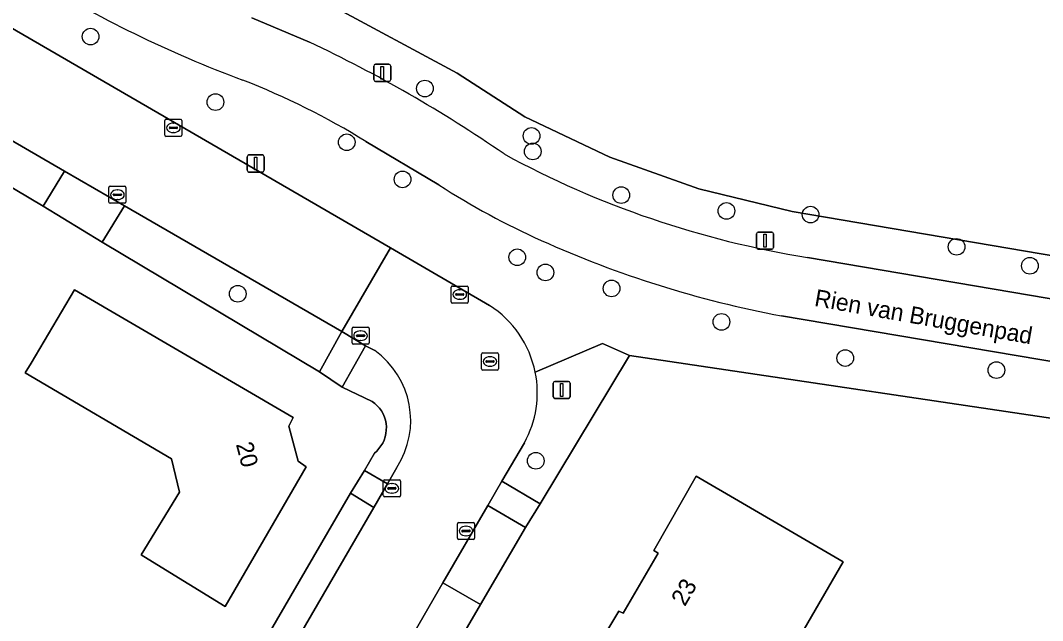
# Model space of a CAD drawing. Extents: x 157320 to 158835, y 386650 to 388491.
# Drawn here: x 158363 to 158423, y 387209.5 to 387244.7 of the extents above; entities that cross this region are included whole.
import ezdxf

# ---------------------------------------------------------------- set-up
doc = ezdxf.new("R2010")
doc.units = 0
for name, color, linetype in [('IMGEO_Berm_groen', 7, 'Continuous'), ('IMGEO_Boom', 7, 'Continuous'), ('IMGEO_Erf', 7, 'Continuous'), ('IMGEO_Fietspad_gesloten', 7, 'Continuous'), ('IMGEO_Hek', 7, 'Continuous'), ('IMGEO_Kolk', 7, 'Continuous'), ('IMGEO_Lichtmast', 7, 'Continuous'), ('IMGEO_Loofbos', 7, 'Continuous'), ('IMGEO_Openbare_ruimte_label', 7, 'Continuous'), ('IMGEO_Pand', 7, 'Continuous'), ('IMGEO_Pand_nummerreeks', 7, 'Continuous'), ('IMGEO_Rijbaan_lokaal_gesloten', 7, 'Continuous'), ('IMGEO_Rioolput', 7, 'Continuous'), ('IMGEO_Voetpad_open', 7, 'Continuous')]:
    doc.layers.add(name, color=color, linetype=linetype)

msp = doc.modelspace()

# ---------------------------------------------------------------- linework, layer by layer
at = {"layer": 'IMGEO_Berm_groen'}
for points in [[(158434.661, 387229.03), (158408.308, 387233.505), (158402.82, 387234.832), (158397.593, 387236.692), (158392.614, 387239.076), (158388.647, 387241.639), (158381.147, 387245.653), (158373.733, 387248.811), (158367.111, 387252.243), (158336.402, 387271.692), (158331.247, 387274.949), (158329.384, 387273.169), (158330.82, 387272.268), (158365.644, 387250.213), (158366.005, 387250)], [(158329.757, 387263.277), (158330.401, 387262.903), (158352.634, 387250), (158384.722, 387231.377), (158390.541, 387228)], [(158376.591, 387244.882), (158379.967, 387243.449)], [(158387.57, 387235.071), (158383.284, 387237.62)], [(158409.209, 387230.816), (158434.227, 387226.568), (158463.924, 387221.129), (158465.241, 387223.343), (158463.465, 387223.755), (158434.661, 387229.03)], [(158429.792, 387223.643), (158407.676, 387227.388)], [(158383.814, 387225.347), (158383.262, 387225.636), (158381.89, 387223.209), (158383.645, 387222.363), (158383.803, 387222.245), (158383.948, 387222.111), (158384.078, 387221.963), (158384.192, 387221.802), (158384.289, 387221.631), (158384.367, 387221.449), (158384.426, 387221.261), (158384.464, 387221.068), (158384.482, 387220.871), (158384.48, 387220.674), (158384.457, 387220.478), (158384.414, 387220.286), (158384.351, 387220.099), (158384.268, 387219.92), (158384.168, 387219.75), (158384.05, 387219.592), (158383.916, 387219.447), (158383.784, 387219.33), (158383.192, 387218.305), (158384.54, 387217.528), (158385.105, 387218.493)], [(158398.75, 387225.065), (158397.168, 387225.754), (158393.222, 387224.08)], [(158393.222, 387224.08), (158397.168, 387225.754), (158398.75, 387225.065), (158427.418, 387220.789), (158461.527, 387213.927), (158463.694, 387212.46), (158465.879, 387214.758)], [(158392.593, 387219.939), (158391.254, 387217.679), (158393.511, 387216.352), (158398.75, 387225.065)], [(158383.752, 387216.141), (158382.376, 387216.979), (158361.487, 387181.06)], [(158362.64, 387179.793), (158383.752, 387216.141)]]:
    msp.add_lwpolyline(points, dxfattribs=at)
for points in [[(158350.622, 387244.568), (158349.434, 387242.688), (158364.343, 387233.817), (158365.597, 387235.885)], [(158369.105, 387233.851), (158367.804, 387231.717), (158380.563, 387224.11), (158381.872, 387226.467)], [(158392.655, 387214.963), (158390.434, 387216.253), (158387.804, 387211.718), (158390.012, 387210.446)]]:
    msp.add_lwpolyline(points, close=True, dxfattribs=at)
for centre, radius, start, end in [((158400.394, 387306.813), 69.956, 238.30765, 249.64166), ((158345.832, 387170.766), 80.299, 55.43311, 64.84299), ((158359.486, 387198.969), 45.39, 58.37816, 68.58692), ((158417.95, 387285.63), 55.507, 241.41322, 260.9392), ((158412.116, 387273.167), 45.319, 237.20529, 245.8418), ((158419.043, 387288.275), 61.939, 245.71484, 259.42501), ((158387.249, 387222.872), 6.094, 11.43683, 57.30185), ((158380.835, 387221.237), 5.076, 327.27394, 54.06025), ((158387.242, 387222.87), 6.101, 331.28845, 11.43763)]:
    msp.add_arc(centre, radius, start, end, dxfattribs=at)
at = {"layer": 'IMGEO_Boom'}
for centre in [(158367.126, 387243.774), (158386.747, 387240.73), (158374.453, 387239.932), (158382.154, 387237.573), (158393.003, 387237.944), (158393.075, 387237.037), (158385.431, 387235.396), (158398.273, 387234.472), (158404.445, 387233.545), (158409.383, 387233.329), (158417.955, 387231.437), (158392.166, 387230.824), (158422.254, 387230.325), (158393.816, 387229.934), (158375.759, 387228.679), (158397.705, 387228.995), (158404.15, 387227.031), (158411.416, 387224.907), (158420.286, 387224.201), (158393.252, 387218.878)]:
    msp.add_circle(centre, 0.489, dxfattribs=at)
at = {"layer": 'IMGEO_Erf'}
for points in [[(158384.48, 387220.674), (158384.482, 387220.871), (158384.464, 387221.068), (158384.426, 387221.261), (158384.367, 387221.449), (158384.289, 387221.631), (158384.192, 387221.802), (158384.078, 387221.963), (158383.948, 387222.111), (158383.803, 387222.245), (158383.645, 387222.363), (158381.89, 387223.209), (158380.563, 387224.11), (158367.804, 387231.717), (158364.343, 387233.817), (158349.434, 387242.688)], [(158427.418, 387220.789), (158398.75, 387225.065), (158393.511, 387216.352), (158392.655, 387214.963), (158390.012, 387210.446), (158386.925, 387205.141)], [(158361.487, 387181.06), (158382.376, 387216.979), (158383.192, 387218.305), (158383.784, 387219.33), (158383.916, 387219.447), (158384.05, 387219.592), (158384.168, 387219.75), (158384.268, 387219.92), (158384.351, 387220.099), (158384.414, 387220.286), (158384.457, 387220.478), (158384.48, 387220.674)]]:
    msp.add_lwpolyline(points, dxfattribs=at)
for points in [[(158370.089, 387213.35), (158372.342, 387217.029), (158371.869, 387218.986), (158363.288, 387224.034), (158363.627, 387224.606), (158366.174, 387228.908), (158379.012, 387221.415), (158378.762, 387220.906), (158379.297, 387218.851), (158379.776, 387218.53), (158375.017, 387210.332), (158370.753, 387212.943)], [(158404.603, 387196.051), (158396.262, 387200.883), (158391.935, 387203.389), (158394.043, 387207.023), (158394.812, 387206.577), (158395.558, 387207.864), (158396.488, 387207.32), (158398.119, 387210.055), (158398.374, 387209.929), (158400.437, 387213.451), (158400.18, 387213.605), (158402.675, 387217.974), (158411.294, 387212.957), (158408.788, 387208.631), (158405.131, 387202.318), (158407.454, 387200.973)]]:
    msp.add_lwpolyline(points, close=True, dxfattribs=at)
at = {"layer": 'IMGEO_Fietspad_gesloten'}
for points in [[(158379.967, 387243.449), (158376.591, 387244.882)], [(158383.284, 387237.62), (158387.57, 387235.071)], [(158407.676, 387227.388), (158429.792, 387223.643), (158463.182, 387217.387), (158463.887, 387220.83), (158463.924, 387221.129), (158434.227, 387226.568), (158409.209, 387230.816)]]:
    msp.add_lwpolyline(points, dxfattribs=at)
for centre, radius, start, end in [((158400.394, 387306.813), 69.956, 238.30765, 249.64166), ((158345.832, 387170.766), 80.299, 55.43311, 64.84299), ((158359.486, 387198.969), 45.39, 58.37816, 68.58692), ((158417.95, 387285.63), 55.507, 241.41322, 260.9392), ((158412.116, 387273.167), 45.319, 237.20529, 245.8418), ((158419.043, 387288.275), 61.939, 245.71484, 259.42501)]:
    msp.add_arc(centre, radius, start, end, dxfattribs=at)
at = {"layer": 'IMGEO_Hek'}
msp.add_lwpolyline([(158427.418, 387220.789), (158398.75, 387225.065)], dxfattribs=at)
at = {"layer": 'IMGEO_Kolk'}
for p, q in [((158371.483, 387237.995), (158371.483, 387238.847)), ((158371.558, 387238.921), (158372.41, 387238.921)), ((158371.971, 387238.701), (158371.996, 387238.701)), ((158372.484, 387238.847), (158372.484, 387237.995)), ((158371.742, 387238.415), (158371.742, 387238.427)), ((158372.18, 387238.378), (158371.782, 387238.378)), ((158371.785, 387238.464), (158372.183, 387238.464)), ((158371.994, 387238.141), (158371.969, 387238.141)), ((158372.226, 387238.427), (158372.226, 387238.415)), ((158372.41, 387237.921), (158371.558, 387237.921)), ((158368.274, 387234.994), (158369.126, 387234.994)), ((158368.199, 387234.068), (158368.199, 387234.92)), ((158368.458, 387234.488), (158368.458, 387234.5)), ((158368.896, 387234.451), (158368.498, 387234.451)), ((158368.501, 387234.537), (158368.899, 387234.537)), ((158368.687, 387234.774), (158368.712, 387234.774)), ((158368.942, 387234.5), (158368.942, 387234.488)), ((158369.2, 387234.92), (158369.2, 387234.068)), ((158369.126, 387233.994), (158368.274, 387233.994)), ((158368.71, 387234.214), (158368.685, 387234.214)), ((158388.289, 387228.212), (158388.289, 387229.064)), ((158388.364, 387229.138), (158389.216, 387229.138)), ((158389.29, 387229.064), (158389.29, 387228.212)), ((158388.548, 387228.632), (158388.548, 387228.644)), ((158388.986, 387228.595), (158388.588, 387228.595)), ((158388.591, 387228.681), (158388.989, 387228.681)), ((158388.8, 387228.358), (158388.775, 387228.358)), ((158388.777, 387228.918), (158388.802, 387228.918)), ((158389.032, 387228.644), (158389.032, 387228.632)), ((158389.216, 387228.138), (158388.364, 387228.138)), ((158382.47, 387225.796), (158382.47, 387226.648)), ((158382.545, 387226.722), (158383.397, 387226.722)), ((158383.471, 387226.648), (158383.471, 387225.796)), ((158382.729, 387226.216), (158382.729, 387226.228)), ((158383.167, 387226.179), (158382.769, 387226.179)), ((158382.772, 387226.265), (158383.17, 387226.265)), ((158382.981, 387225.942), (158382.956, 387225.942)), ((158382.958, 387226.502), (158382.983, 387226.502)), ((158383.213, 387226.228), (158383.213, 387226.216)), ((158383.397, 387225.722), (158382.545, 387225.722)), ((158384.305, 387216.835), (158384.305, 387217.687)), ((158384.38, 387217.761), (158385.232, 387217.761)), ((158384.793, 387217.541), (158384.818, 387217.541)), ((158385.306, 387217.687), (158385.306, 387216.835)), ((158384.564, 387217.255), (158384.564, 387217.267)), ((158385.002, 387217.218), (158384.604, 387217.218)), ((158384.607, 387217.304), (158385.005, 387217.304)), ((158384.816, 387216.981), (158384.791, 387216.981)), ((158385.048, 387217.267), (158385.048, 387217.255)), ((158385.232, 387216.761), (158384.38, 387216.761)), ((158388.657, 387214.333), (158388.657, 387215.185)), ((158388.732, 387215.259), (158389.584, 387215.259)), ((158389.658, 387215.185), (158389.658, 387214.333)), ((158388.916, 387214.753), (158388.916, 387214.765)), ((158389.354, 387214.716), (158388.956, 387214.716)), ((158388.959, 387214.802), (158389.357, 387214.802)), ((158389.145, 387215.039), (158389.17, 387215.039)), ((158389.4, 387214.765), (158389.4, 387214.753)), ((158389.584, 387214.259), (158388.732, 387214.259)), ((158389.168, 387214.479), (158389.143, 387214.479))]:
    msp.add_line(p, q, dxfattribs=at)
for points in [[(158371.483, 387237.995), (158371.483, 387238.847)], [(158371.558, 387238.921), (158372.41, 387238.921)], [(158372.484, 387238.847), (158372.484, 387237.995)], [(158372.41, 387237.921), (158371.558, 387237.921)], [(158368.274, 387234.994), (158369.126, 387234.994)], [(158368.199, 387234.068), (158368.199, 387234.92)], [(158369.2, 387234.92), (158369.2, 387234.068)], [(158369.126, 387233.994), (158368.274, 387233.994)], [(158388.289, 387228.212), (158388.289, 387229.064)], [(158388.364, 387229.138), (158389.216, 387229.138)], [(158389.29, 387229.064), (158389.29, 387228.212)], [(158389.216, 387228.138), (158388.364, 387228.138)], [(158382.47, 387225.796), (158382.47, 387226.648)], [(158382.545, 387226.722), (158383.397, 387226.722)], [(158383.471, 387226.648), (158383.471, 387225.796)], [(158383.397, 387225.722), (158382.545, 387225.722)], [(158384.305, 387216.835), (158384.305, 387217.687)], [(158384.38, 387217.761), (158385.232, 387217.761)], [(158385.306, 387217.687), (158385.306, 387216.835)], [(158385.232, 387216.761), (158384.38, 387216.761)], [(158388.657, 387214.333), (158388.657, 387215.185)], [(158388.732, 387215.259), (158389.584, 387215.259)], [(158389.658, 387215.185), (158389.658, 387214.333)], [(158389.584, 387214.259), (158388.732, 387214.259)]]:
    msp.add_lwpolyline(points, dxfattribs=at)
for centre, radius, start, end in [((158371.56, 387238.845), 0.0765, 91.55205, 178.44795), ((158371.56, 387238.845), 0.0765, 91.55205, 178.44795), ((158372.408, 387238.845), 0.0765, 1.55205, 88.44795), ((158372.408, 387238.845), 0.0765, 1.55205, 88.44795), ((158371.56, 387237.997), 0.0765, 181.55205, 268.44795), ((158371.56, 387237.997), 0.0765, 181.55205, 268.44795), ((158371.782, 387238.424), 0.0403, 85.87752, 175.75265), ((158371.779, 387238.414), 0.0366, 178.93798, 274.71019), ((158372.183, 387238.421), 0.043, 264.86636, 352.45326), ((158372.187, 387238.426), 0.0386, 1.73085, 96.63898), ((158372.408, 387237.997), 0.0765, 271.55205, 358.44795), ((158372.408, 387237.997), 0.0765, 271.55205, 358.44795), ((158368.276, 387234.918), 0.0765, 91.55205, 178.44795), ((158368.276, 387234.918), 0.0765, 91.55205, 178.44795), ((158369.124, 387234.918), 0.0765, 1.55205, 88.44795), ((158369.124, 387234.918), 0.0765, 1.55205, 88.44795), ((158368.498, 387234.497), 0.0403, 85.87752, 175.75265), ((158368.495, 387234.487), 0.0366, 178.93798, 274.71019), ((158368.899, 387234.494), 0.043, 264.86636, 352.45326), ((158368.903, 387234.499), 0.0386, 1.73085, 96.63898), ((158368.276, 387234.07), 0.0765, 181.55205, 268.44795), ((158368.276, 387234.07), 0.0765, 181.55205, 268.44795), ((158369.124, 387234.07), 0.0765, 271.55205, 358.44795), ((158369.124, 387234.07), 0.0765, 271.55205, 358.44795), ((158388.366, 387229.062), 0.0765, 91.55205, 178.44795), ((158388.366, 387229.062), 0.0765, 91.55205, 178.44795), ((158389.214, 387229.062), 0.0765, 1.55205, 88.44795), ((158389.214, 387229.062), 0.0765, 1.55205, 88.44795), ((158388.588, 387228.641), 0.0403, 85.87752, 175.75265), ((158388.585, 387228.631), 0.0366, 178.93798, 274.71019), ((158388.989, 387228.638), 0.043, 264.86636, 352.45326), ((158388.993, 387228.643), 0.0386, 1.73085, 96.63898), ((158388.366, 387228.214), 0.0765, 181.55205, 268.44795), ((158388.366, 387228.214), 0.0765, 181.55205, 268.44795), ((158389.214, 387228.214), 0.0765, 271.55205, 358.44795), ((158389.214, 387228.214), 0.0765, 271.55205, 358.44795), ((158382.547, 387226.646), 0.0765, 91.55205, 178.44795), ((158382.547, 387226.646), 0.0765, 91.55205, 178.44795), ((158383.395, 387226.646), 0.0765, 1.55205, 88.44795), ((158383.395, 387226.646), 0.0765, 1.55205, 88.44795), ((158382.769, 387226.225), 0.0403, 85.87752, 175.75265), ((158382.766, 387226.215), 0.0366, 178.93798, 274.71019), ((158383.17, 387226.222), 0.043, 264.86636, 352.45326), ((158383.174, 387226.227), 0.0386, 1.73085, 96.63898), ((158382.547, 387225.798), 0.0765, 181.55205, 268.44795), ((158382.547, 387225.798), 0.0765, 181.55205, 268.44795), ((158383.395, 387225.798), 0.0765, 271.55205, 358.44795), ((158383.395, 387225.798), 0.0765, 271.55205, 358.44795), ((158384.382, 387217.685), 0.0765, 91.55205, 178.44795), ((158384.382, 387217.685), 0.0765, 91.55205, 178.44795), ((158385.23, 387217.685), 0.0765, 1.55205, 88.44795), ((158385.23, 387217.685), 0.0765, 1.55205, 88.44795), ((158384.604, 387217.264), 0.0403, 85.87752, 175.75265), ((158384.601, 387217.254), 0.0366, 178.93798, 274.71019), ((158385.005, 387217.261), 0.043, 264.86636, 352.45326), ((158385.009, 387217.266), 0.0386, 1.73085, 96.63898), ((158384.382, 387216.837), 0.0765, 181.55205, 268.44795), ((158384.382, 387216.837), 0.0765, 181.55205, 268.44795), ((158385.23, 387216.837), 0.0765, 271.55205, 358.44795), ((158385.23, 387216.837), 0.0765, 271.55205, 358.44795), ((158388.734, 387215.183), 0.0765, 91.55205, 178.44795), ((158388.734, 387215.183), 0.0765, 91.55205, 178.44795), ((158389.582, 387215.183), 0.0765, 1.55205, 88.44795), ((158389.582, 387215.183), 0.0765, 1.55205, 88.44795), ((158388.956, 387214.762), 0.0403, 85.87752, 175.75265), ((158388.953, 387214.752), 0.0366, 178.93798, 274.71019), ((158389.357, 387214.759), 0.043, 264.86636, 352.45326), ((158389.361, 387214.764), 0.0386, 1.73085, 96.63898), ((158388.734, 387214.335), 0.0765, 181.55205, 268.44795), ((158388.734, 387214.335), 0.0765, 181.55205, 268.44795), ((158389.582, 387214.335), 0.0765, 271.55205, 358.44795), ((158389.582, 387214.335), 0.0765, 271.55205, 358.44795)]:
    msp.add_arc(centre, radius, start, end, dxfattribs=at)
for centre, major_axis, ratio, start_param, end_param in [((158371.97, 387238.421), (-0.387, 0.002), 0.722429, 4.712389, 7.853982), ((158371.995, 387238.421), (-0.39, 0.002), 0.717154, 1.570796, 4.712389), ((158368.686, 387234.494), (-0.387, 0.002), 0.722429, 4.712389, 7.853982), ((158368.711, 387234.494), (-0.39, 0.002), 0.717154, 1.570796, 4.712389), ((158388.776, 387228.638), (-0.387, 0.002), 0.722429, 4.712389, 7.853982), ((158388.801, 387228.638), (-0.39, 0.002), 0.717154, 1.570796, 4.712389), ((158382.957, 387226.222), (-0.387, 0.002), 0.722429, 4.712389, 7.853982), ((158382.982, 387226.222), (-0.39, 0.002), 0.717154, 1.570796, 4.712389), ((158384.792, 387217.261), (-0.387, 0.002), 0.722429, 4.712389, 7.853982), ((158384.817, 387217.261), (-0.39, 0.002), 0.717154, 1.570796, 4.712389), ((158389.144, 387214.759), (-0.387, 0.002), 0.722429, 4.712389, 7.853982), ((158389.169, 387214.759), (-0.39, 0.002), 0.717154, 1.570796, 4.712389)]:
    msp.add_ellipse(centre, major_axis=major_axis, ratio=ratio, start_param=start_param, end_param=end_param, dxfattribs=at)
at = {"layer": 'IMGEO_Lichtmast'}
for p, q in [((158383.846, 387242.151), (158384.636, 387242.151)), ((158384.636, 387242.151), (158383.846, 387242.151)), ((158383.746, 387241.251), (158383.746, 387242.051)), ((158383.746, 387242.051), (158383.746, 387241.251)), ((158384.736, 387242.051), (158384.736, 387241.251)), ((158384.736, 387241.251), (158384.736, 387242.051)), ((158384.636, 387241.151), (158383.846, 387241.151)), ((158383.846, 387241.151), (158384.636, 387241.151)), ((158376.32, 387235.929), (158376.32, 387236.729)), ((158376.32, 387236.729), (158376.32, 387235.929)), ((158376.42, 387236.829), (158377.21, 387236.829)), ((158377.21, 387236.829), (158376.42, 387236.829)), ((158377.31, 387236.729), (158377.31, 387235.929)), ((158377.31, 387235.929), (158377.31, 387236.729)), ((158377.21, 387235.829), (158376.42, 387235.829)), ((158376.42, 387235.829), (158377.21, 387235.829)), ((158406.212, 387231.4), (158406.212, 387232.2)), ((158406.212, 387232.2), (158406.212, 387231.4)), ((158406.312, 387232.3), (158407.102, 387232.3)), ((158407.102, 387232.3), (158406.312, 387232.3)), ((158407.202, 387232.2), (158407.202, 387231.4)), ((158407.202, 387231.4), (158407.202, 387232.2)), ((158407.102, 387231.3), (158406.312, 387231.3)), ((158406.312, 387231.3), (158407.102, 387231.3)), ((158394.376, 387223.537), (158395.166, 387223.537)), ((158395.166, 387223.537), (158394.376, 387223.537)), ((158394.276, 387222.637), (158394.276, 387223.437)), ((158394.276, 387223.437), (158394.276, 387222.637)), ((158395.266, 387223.437), (158395.266, 387222.637)), ((158395.266, 387222.637), (158395.266, 387223.437)), ((158395.166, 387222.537), (158394.376, 387222.537)), ((158394.376, 387222.537), (158395.166, 387222.537))]:
    msp.add_line(p, q, dxfattribs=at)
for points in [[(158384.166, 387242.026), (158384.316, 387242.026), (158384.316, 387241.276), (158384.166, 387241.276), (158384.166, 387242.026)], [(158376.74, 387236.704), (158376.89, 387236.704), (158376.89, 387235.954), (158376.74, 387235.954), (158376.74, 387236.704)], [(158406.632, 387232.175), (158406.782, 387232.175), (158406.782, 387231.425), (158406.632, 387231.425), (158406.632, 387232.175)], [(158394.696, 387223.412), (158394.846, 387223.412), (158394.846, 387222.662), (158394.696, 387222.662), (158394.696, 387223.412)]]:
    msp.add_lwpolyline(points, dxfattribs=at)
for centre, start, end in [((158383.846, 387242.051), 90, 180), ((158383.846, 387242.051), 90, 180), ((158384.636, 387242.051), 0, 90), ((158384.636, 387242.051), 360, 90), ((158383.846, 387241.251), 180, 270), ((158383.846, 387241.251), 180, 270), ((158384.636, 387241.251), 270, 0), ((158384.636, 387241.251), 270, 0), ((158376.42, 387236.729), 90, 180), ((158376.42, 387236.729), 90, 180), ((158377.21, 387236.729), 0, 90), ((158377.21, 387236.729), 360, 90), ((158376.42, 387235.929), 180, 270), ((158376.42, 387235.929), 180, 270), ((158377.21, 387235.929), 270, 0), ((158377.21, 387235.929), 270, 0), ((158406.312, 387232.2), 90, 180), ((158406.312, 387232.2), 90, 180), ((158407.102, 387232.2), 0, 90), ((158407.102, 387232.2), 360, 90), ((158406.312, 387231.4), 180, 270), ((158406.312, 387231.4), 180, 270), ((158407.102, 387231.4), 270, 0), ((158407.102, 387231.4), 270, 0), ((158394.376, 387223.437), 90, 180), ((158394.376, 387223.437), 90, 180), ((158395.166, 387223.437), 0, 90), ((158395.166, 387223.437), 360, 90), ((158394.376, 387222.637), 180, 270), ((158394.376, 387222.637), 180, 270), ((158395.166, 387222.637), 270, 0), ((158395.166, 387222.637), 270, 0)]:
    msp.add_arc(centre, 0.1, start, end, dxfattribs=at)
at = {"layer": 'IMGEO_Loofbos'}
msp.add_lwpolyline([(158470.128, 387242.203), (158462.969, 387242.129), (158450.315, 387243.729), (158437.898, 387246.643), (158436.318, 387247.114), (158428.581, 387250), (158347.312, 387280.312), (158339.843, 387283.161), (158331.247, 387274.949), (158336.402, 387271.692), (158367.111, 387252.243), (158373.733, 387248.811), (158381.147, 387245.653), (158388.647, 387241.639), (158392.614, 387239.076), (158397.593, 387236.692), (158402.82, 387234.832), (158408.308, 387233.505), (158434.661, 387229.03), (158463.465, 387223.755), (158465.241, 387223.343), (158473.313, 387242.236)], close=True, dxfattribs=at)
at = {"layer": 'IMGEO_Pand'}
for points in [[(158370.753, 387212.943), (158375.017, 387210.332), (158379.776, 387218.53), (158379.297, 387218.851), (158378.762, 387220.906), (158379.012, 387221.415), (158366.174, 387228.908), (158363.627, 387224.606), (158363.288, 387224.034), (158371.869, 387218.986), (158372.342, 387217.029), (158370.089, 387213.35)], [(158395.558, 387207.864), (158394.812, 387206.577), (158394.043, 387207.023), (158391.935, 387203.389), (158396.262, 387200.883), (158404.603, 387196.051), (158407.454, 387200.973), (158405.131, 387202.318), (158408.788, 387208.631), (158411.294, 387212.957), (158402.675, 387217.974), (158400.18, 387213.605), (158400.437, 387213.451), (158398.374, 387209.929), (158398.119, 387210.055), (158396.488, 387207.32)]]:
    msp.add_lwpolyline(points, close=True, dxfattribs=at)
at = {"layer": 'IMGEO_Rijbaan_lokaal_gesloten'}
msp.add_lwpolyline([(158352.634, 387250), (158330.401, 387262.903), (158327.401, 387258.041), (158332.98, 387254.809), (158334.059, 387254.198), (158341.27, 387250), (158347.485, 387246.382), (158350.622, 387244.568), (158365.597, 387235.885), (158369.105, 387233.851), (158381.872, 387226.467), (158384.722, 387231.377)], close=True, dxfattribs=at)
for points in [[(158390.541, 387228), (158384.722, 387231.377), (158381.872, 387226.467), (158383.262, 387225.636), (158383.814, 387225.347)], [(158384.731, 387206.396), (158387.804, 387211.718), (158390.434, 387216.253), (158391.254, 387217.679), (158392.593, 387219.939)], [(158385.105, 387218.493), (158384.54, 387217.528), (158383.752, 387216.141), (158362.64, 387179.793)]]:
    msp.add_lwpolyline(points, dxfattribs=at)
for centre, radius, start, end in [((158387.249, 387222.872), 6.094, 11.43683, 57.30185), ((158380.835, 387221.237), 5.076, 327.27394, 54.06025), ((158387.242, 387222.87), 6.101, 331.28845, 11.43763)]:
    msp.add_arc(centre, radius, start, end, dxfattribs=at)
at = {"layer": 'IMGEO_Rioolput'}
for p, q in [((158390.067, 387224.282), (158390.067, 387225.134)), ((158390.142, 387225.208), (158390.994, 387225.208)), ((158390.369, 387224.751), (158390.767, 387224.751)), ((158390.555, 387224.988), (158390.58, 387224.988)), ((158391.068, 387225.134), (158391.068, 387224.282)), ((158390.994, 387224.208), (158390.142, 387224.208)), ((158390.326, 387224.702), (158390.326, 387224.714)), ((158390.764, 387224.665), (158390.366, 387224.665)), ((158390.578, 387224.428), (158390.553, 387224.428)), ((158390.81, 387224.714), (158390.81, 387224.702))]:
    msp.add_line(p, q, dxfattribs=at)
for points in [[(158390.067, 387224.282), (158390.067, 387225.134)], [(158390.142, 387225.208), (158390.994, 387225.208)], [(158391.068, 387225.134), (158391.068, 387224.282)], [(158390.994, 387224.208), (158390.142, 387224.208)]]:
    msp.add_lwpolyline(points, dxfattribs=at)
for centre, radius, start, end in [((158390.144, 387225.132), 0.0765, 91.55205, 178.44795), ((158390.144, 387225.132), 0.0765, 91.55205, 178.44795), ((158390.366, 387224.711), 0.0403, 85.87752, 175.75265), ((158390.771, 387224.713), 0.0386, 1.73085, 96.63898), ((158390.992, 387225.132), 0.0765, 1.55205, 88.44795), ((158390.992, 387225.132), 0.0765, 1.55205, 88.44795), ((158390.144, 387224.284), 0.0765, 181.55205, 268.44795), ((158390.144, 387224.284), 0.0765, 181.55205, 268.44795), ((158390.363, 387224.701), 0.0366, 178.93798, 274.71019), ((158390.767, 387224.708), 0.043, 264.86636, 352.45326), ((158390.992, 387224.284), 0.0765, 271.55205, 358.44795), ((158390.992, 387224.284), 0.0765, 271.55205, 358.44795)]:
    msp.add_arc(centre, radius, start, end, dxfattribs=at)
for centre, major_axis, ratio, start_param, end_param in [((158390.554, 387224.708), (-0.387, 0.002), 0.722429, 4.712389, 7.853982), ((158390.579, 387224.708), (-0.39, 0.002), 0.717154, 1.570796, 4.712389)]:
    msp.add_ellipse(centre, major_axis=major_axis, ratio=ratio, start_param=start_param, end_param=end_param, dxfattribs=at)
at = {"layer": 'IMGEO_Voetpad_open'}
for points in [[(158364.343, 387233.817), (158367.804, 387231.717), (158369.105, 387233.851), (158365.597, 387235.885)], [(158381.89, 387223.209), (158383.262, 387225.636), (158381.872, 387226.467), (158380.563, 387224.11)], [(158382.376, 387216.979), (158383.752, 387216.141), (158384.54, 387217.528), (158383.192, 387218.305)], [(158391.254, 387217.679), (158390.434, 387216.253), (158392.655, 387214.963), (158393.511, 387216.352)], [(158390.012, 387210.446), (158387.804, 387211.718), (158384.731, 387206.396), (158386.925, 387205.141)]]:
    msp.add_lwpolyline(points, close=True, dxfattribs=at)

# ---------------------------------------------------------------- texts
at = {"layer": 'IMGEO_Openbare_ruimte_label'}
msp.add_text('Rien van Bruggenpad', height=1, rotation=349.92567, dxfattribs=at).set_placement((158409.56, 387227.976))
at = {"layer": 'IMGEO_Pand_nummerreeks'}
for s, rotation, p in [('20', 284.59249, (158375.647, 387219.849)), ('23', 59.85537, (158402.002, 387210.286))]:
    msp.add_text(s, height=1, rotation=rotation, dxfattribs=at).set_placement(p)

doc.saveas('drawing.dxf')
